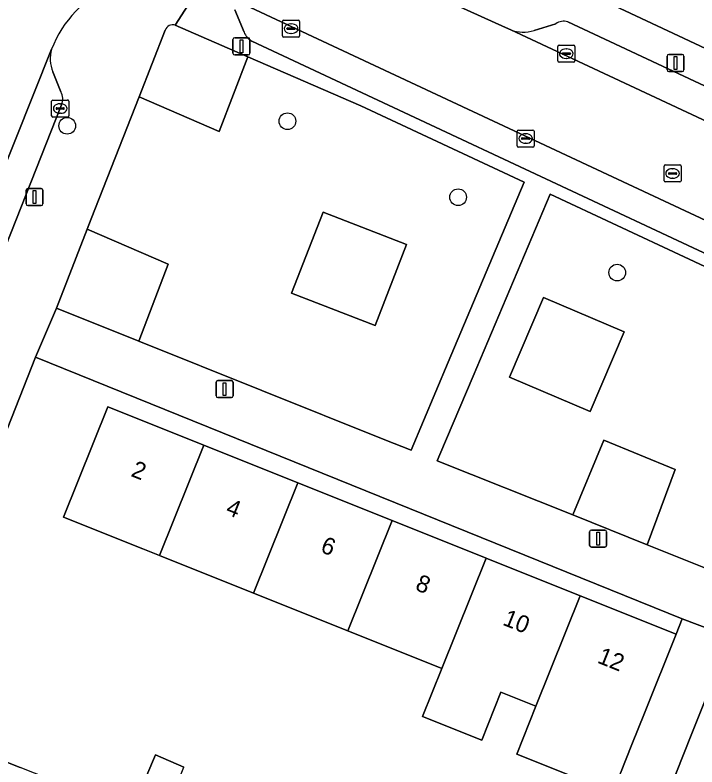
# Model space of a CAD drawing. Extents: x 159817 to 160765, y 380688 to 381638.
# Drawn here: x 160352.4 to 160392.37, y 381369.41 to 381413.52 of the extents above; entities that cross this region are included whole.
import ezdxf

# ---------------------------------------------------------------- set-up
doc = ezdxf.new("R2010")
doc.units = 0
for name, color, linetype in [('IMGEO_Boom', 7, 'Continuous'), ('IMGEO_Erf', 7, 'Continuous'), ('IMGEO_Groenvoorziening', 7, 'Continuous'), ('IMGEO_Kolk', 7, 'Continuous'), ('IMGEO_Lichtmast', 7, 'Continuous'), ('IMGEO_Pand', 7, 'Continuous'), ('IMGEO_Pand_nummerreeks', 7, 'Continuous'), ('IMGEO_Parkeervlak_open', 7, 'Continuous'), ('IMGEO_Rijbaan_lokaal_open', 7, 'Continuous'), ('IMGEO_Rioolput', 7, 'Continuous'), ('IMGEO_Voetpad_open', 7, 'Continuous')]:
    doc.layers.add(name, color=color, linetype=linetype)

msp = doc.modelspace()

# ---------------------------------------------------------------- linework, layer by layer
at = {"layer": 'IMGEO_Boom'}
for centre in [(160368.368, 381407.294), (160355.459, 381407.022), (160378.376, 381402.833), (160387.698, 381398.412)]:
    msp.add_circle(centre, 0.489, dxfattribs=at)
at = {"layer": 'IMGEO_Erf'}
for points in [[(160387.436, 381367.91), (160381.807, 381370.163), (160382.935, 381372.977), (160380.883, 381373.799), (160379.755, 381370.985), (160376.29, 381372.372), (160377.418, 381375.186), (160371.902, 381377.395), (160366.386, 381379.603), (160360.869, 381381.812), (160359.887, 381382.205), (160355.245, 381384.063), (160357.841, 381390.545), (160363.466, 381388.293), (160368.984, 381386.084), (160374.5, 381383.875), (160380.016, 381381.667), (160385.533, 381379.458), (160391.158, 381377.206), (160391.515, 381378.098), (160353.609, 381393.461), (160344.195, 381369.593)], [(160349.51, 381370.633), (160352.707, 381369.373)], [(160358.095, 381364.162), (160360.626, 381370.123), (160362.302, 381369.411)]]:
    msp.add_lwpolyline(points, dxfattribs=at)
at = {"layer": 'IMGEO_Groenvoorziening'}
msp.add_lwpolyline([(160361.21, 381412.634), (160359.677, 381408.726), (160364.358, 381406.684), (160366.048, 381411.074), (160361.791, 381412.928)], dxfattribs=at)
for points in [[(160382.251, 381403.725), (160372.665, 381408.192), (160366.048, 381411.074), (160364.358, 381406.684), (160359.677, 381408.726), (160356.869, 381401.568), (160356.631, 381400.957), (160361.372, 381398.908), (160359.654, 381394.382), (160374.07, 381388.608), (160375.621, 381387.987), (160377.797, 381393.152)], [(160385.091, 381384.194), (160386.91, 381388.577), (160391.096, 381386.856), (160389.453, 381382.447), (160391.987, 381381.432), (160393.358, 381380.883), (160395.449, 381385.934), (160399.475, 381395.66), (160383.771, 381403.013), (160379.251, 381392.342), (160377.303, 381387.744), (160377.147, 381387.376)], [(160373.513, 381395.308), (160368.616, 381397.205), (160370.455, 381401.954), (160375.353, 381400.057)], [(160375.353, 381400.057), (160370.455, 381401.954), (160368.616, 381397.205), (160373.513, 381395.308)], [(160354.824, 381396.317), (160359.654, 381394.382), (160361.372, 381398.908), (160356.631, 381400.957)], [(160388.1, 381394.935), (160383.37, 381396.953), (160381.38, 381392.288), (160386.11, 381390.27)], [(160386.11, 381390.27), (160381.38, 381392.288), (160383.37, 381396.953), (160388.1, 381394.935)], [(160389.453, 381382.447), (160391.096, 381386.856), (160386.91, 381388.577), (160385.091, 381384.194)]]:
    msp.add_lwpolyline(points, close=True, dxfattribs=at)
msp.add_arc((160361.653, 381412.479), 0.469, 72.9255, 160.7555, dxfattribs=at)
at = {"layer": 'IMGEO_Kolk'}
for p, q in [((160368.083, 381412.294), (160368.083, 381413.146)), ((160368.158, 381413.22), (160369.01, 381413.22)), ((160368.571, 381413), (160368.596, 381413)), ((160369.084, 381413.146), (160369.084, 381412.294)), ((160368.342, 381412.714), (160368.342, 381412.726)), ((160368.78, 381412.677), (160368.382, 381412.677)), ((160368.385, 381412.763), (160368.783, 381412.763)), ((160368.826, 381412.726), (160368.826, 381412.714)), ((160369.01, 381412.22), (160368.158, 381412.22)), ((160368.594, 381412.44), (160368.569, 381412.44)), ((160384.214, 381410.831), (160384.214, 381411.683)), ((160384.289, 381411.757), (160385.141, 381411.757)), ((160385.215, 381411.683), (160385.215, 381410.831)), ((160384.473, 381411.251), (160384.473, 381411.263)), ((160384.911, 381411.214), (160384.513, 381411.214)), ((160384.516, 381411.3), (160384.914, 381411.3)), ((160384.702, 381411.537), (160384.727, 381411.537)), ((160384.957, 381411.263), (160384.957, 381411.251)), ((160385.141, 381410.757), (160384.289, 381410.757)), ((160384.725, 381410.977), (160384.7, 381410.977)), ((160354.547, 381407.61), (160354.547, 381408.462)), ((160354.622, 381408.536), (160355.474, 381408.536)), ((160355.035, 381408.316), (160355.06, 381408.316)), ((160355.548, 381408.462), (160355.548, 381407.61)), ((160354.806, 381408.03), (160354.806, 381408.042)), ((160355.244, 381407.993), (160354.846, 381407.993)), ((160354.849, 381408.079), (160355.247, 381408.079)), ((160355.058, 381407.756), (160355.033, 381407.756)), ((160355.29, 381408.042), (160355.29, 381408.03)), ((160355.474, 381407.536), (160354.622, 381407.536)), ((160381.832, 381405.849), (160381.832, 381406.701)), ((160381.907, 381406.775), (160382.759, 381406.775)), ((160382.32, 381406.555), (160382.345, 381406.555)), ((160382.833, 381406.701), (160382.833, 381405.849)), ((160382.091, 381406.269), (160382.091, 381406.281)), ((160382.529, 381406.232), (160382.131, 381406.232)), ((160382.134, 381406.318), (160382.532, 381406.318)), ((160382.343, 381405.995), (160382.318, 381405.995)), ((160382.575, 381406.281), (160382.575, 381406.269)), ((160382.759, 381405.775), (160381.907, 381405.775))]:
    msp.add_line(p, q, dxfattribs=at)
for points in [[(160368.083, 381412.294), (160368.083, 381413.146)], [(160368.158, 381413.22), (160369.01, 381413.22)], [(160369.084, 381413.146), (160369.084, 381412.294)], [(160369.01, 381412.22), (160368.158, 381412.22)], [(160384.214, 381410.831), (160384.214, 381411.683)], [(160384.289, 381411.757), (160385.141, 381411.757)], [(160385.215, 381411.683), (160385.215, 381410.831)], [(160385.141, 381410.757), (160384.289, 381410.757)], [(160354.547, 381407.61), (160354.547, 381408.462)], [(160354.622, 381408.536), (160355.474, 381408.536)], [(160355.548, 381408.462), (160355.548, 381407.61)], [(160355.474, 381407.536), (160354.622, 381407.536)], [(160381.832, 381405.849), (160381.832, 381406.701)], [(160381.907, 381406.775), (160382.759, 381406.775)], [(160382.833, 381406.701), (160382.833, 381405.849)], [(160382.759, 381405.775), (160381.907, 381405.775)]]:
    msp.add_lwpolyline(points, dxfattribs=at)
for centre, radius, start, end in [((160368.16, 381413.144), 0.0765, 91.552, 178.448), ((160368.16, 381413.144), 0.0765, 91.552, 178.448), ((160369.008, 381413.144), 0.0765, 1.552, 88.448), ((160369.008, 381413.144), 0.0765, 1.552, 88.448), ((160368.382, 381412.723), 0.0403, 85.8775, 175.7526), ((160368.379, 381412.713), 0.0366, 178.938, 274.7102), ((160368.783, 381412.72), 0.043, 264.8664, 352.4533), ((160368.787, 381412.725), 0.0386, 1.7309, 96.639), ((160368.16, 381412.296), 0.0765, 181.552, 268.448), ((160368.16, 381412.296), 0.0765, 181.552, 268.448), ((160369.008, 381412.296), 0.0765, 271.552, 358.448), ((160369.008, 381412.296), 0.0765, 271.552, 358.448), ((160384.291, 381411.681), 0.0765, 91.552, 178.448), ((160384.291, 381411.681), 0.0765, 91.552, 178.448), ((160385.139, 381411.681), 0.0765, 1.552, 88.448), ((160385.139, 381411.681), 0.0765, 1.552, 88.448), ((160384.513, 381411.26), 0.0403, 85.8775, 175.7526), ((160384.51, 381411.25), 0.0366, 178.938, 274.7102), ((160384.914, 381411.257), 0.043, 264.8664, 352.4533), ((160384.918, 381411.262), 0.0386, 1.7309, 96.639), ((160384.291, 381410.833), 0.0765, 181.552, 268.448), ((160384.291, 381410.833), 0.0765, 181.552, 268.448), ((160385.139, 381410.833), 0.0765, 271.552, 358.448), ((160385.139, 381410.833), 0.0765, 271.552, 358.448), ((160354.624, 381408.46), 0.0765, 91.552, 178.448), ((160354.624, 381408.46), 0.0765, 91.552, 178.448), ((160355.472, 381408.46), 0.0765, 1.552, 88.448), ((160355.472, 381408.46), 0.0765, 1.552, 88.448), ((160354.846, 381408.039), 0.0403, 85.8775, 175.7526), ((160354.843, 381408.029), 0.0366, 178.938, 274.7102), ((160355.247, 381408.036), 0.043, 264.8664, 352.4533), ((160355.251, 381408.041), 0.0386, 1.7309, 96.639), ((160354.624, 381407.612), 0.0765, 181.552, 268.448), ((160354.624, 381407.612), 0.0765, 181.552, 268.448), ((160355.472, 381407.612), 0.0765, 271.552, 358.448), ((160355.472, 381407.612), 0.0765, 271.552, 358.448), ((160381.909, 381406.699), 0.0765, 91.552, 178.448), ((160381.909, 381406.699), 0.0765, 91.552, 178.448), ((160382.757, 381406.699), 0.0765, 1.552, 88.448), ((160382.757, 381406.699), 0.0765, 1.552, 88.448), ((160382.131, 381406.278), 0.0403, 85.8775, 175.7526), ((160382.128, 381406.268), 0.0366, 178.938, 274.7102), ((160382.532, 381406.275), 0.043, 264.8664, 352.4533), ((160382.536, 381406.28), 0.0386, 1.7309, 96.639), ((160381.909, 381405.851), 0.0765, 181.552, 268.448), ((160381.909, 381405.851), 0.0765, 181.552, 268.448), ((160382.757, 381405.851), 0.0765, 271.552, 358.448), ((160382.757, 381405.851), 0.0765, 271.552, 358.448)]:
    msp.add_arc(centre, radius, start, end, dxfattribs=at)
for centre, major_axis, ratio, start_param, end_param in [((160368.57, 381412.72), (-0.387, 0.002), 0.722429, 4.712389, 7.853982), ((160368.595, 381412.72), (-0.39, 0.002), 0.717154, 1.570796, 4.712389), ((160384.701, 381411.257), (-0.387, 0.002), 0.722429, 4.712389, 7.853982), ((160384.726, 381411.257), (-0.39, 0.002), 0.717154, 1.570796, 4.712389), ((160355.034, 381408.036), (-0.387, 0.002), 0.722429, 4.712389, 7.853982), ((160355.059, 381408.036), (-0.39, 0.002), 0.717154, 1.570796, 4.712389), ((160382.319, 381406.275), (-0.387, 0.002), 0.722429, 4.712389, 7.853982), ((160382.344, 381406.275), (-0.39, 0.002), 0.717154, 1.570796, 4.712389)]:
    msp.add_ellipse(centre, major_axis=major_axis, ratio=ratio, start_param=start_param, end_param=end_param, dxfattribs=at)
at = {"layer": 'IMGEO_Lichtmast'}
for p, q in [((160365.176, 381411.285), (160365.176, 381412.085)), ((160365.176, 381412.085), (160365.176, 381411.285)), ((160365.276, 381412.185), (160366.066, 381412.185)), ((160366.066, 381412.185), (160365.276, 381412.185)), ((160366.166, 381412.085), (160366.166, 381411.285)), ((160366.166, 381411.285), (160366.166, 381412.085)), ((160390.724, 381411.206), (160391.514, 381411.206)), ((160391.514, 381411.206), (160390.724, 381411.206)), ((160366.066, 381411.185), (160365.276, 381411.185)), ((160365.276, 381411.185), (160366.066, 381411.185)), ((160390.624, 381410.306), (160390.624, 381411.106)), ((160390.624, 381411.106), (160390.624, 381410.306)), ((160391.614, 381411.106), (160391.614, 381410.306)), ((160391.614, 381410.306), (160391.614, 381411.106)), ((160391.514, 381410.206), (160390.724, 381410.206)), ((160390.724, 381410.206), (160391.514, 381410.206)), ((160353.147, 381403.343), (160353.937, 381403.343)), ((160353.937, 381403.343), (160353.147, 381403.343)), ((160353.047, 381402.443), (160353.047, 381403.243)), ((160353.047, 381403.243), (160353.047, 381402.443)), ((160354.037, 381403.243), (160354.037, 381402.443)), ((160354.037, 381402.443), (160354.037, 381403.243)), ((160353.937, 381402.343), (160353.147, 381402.343)), ((160353.147, 381402.343), (160353.937, 381402.343)), ((160364.19, 381391.179), (160364.19, 381391.979)), ((160364.19, 381391.979), (160364.19, 381391.179)), ((160364.29, 381392.079), (160365.08, 381392.079)), ((160365.08, 381392.079), (160364.29, 381392.079)), ((160365.18, 381391.979), (160365.18, 381391.179)), ((160365.18, 381391.179), (160365.18, 381391.979)), ((160365.08, 381391.079), (160364.29, 381391.079)), ((160364.29, 381391.079), (160365.08, 381391.079)), ((160386.084, 381382.408), (160386.084, 381383.208)), ((160386.084, 381383.208), (160386.084, 381382.408)), ((160386.184, 381383.308), (160386.974, 381383.308)), ((160386.974, 381383.308), (160386.184, 381383.308)), ((160387.074, 381383.208), (160387.074, 381382.408)), ((160387.074, 381382.408), (160387.074, 381383.208)), ((160386.974, 381382.308), (160386.184, 381382.308)), ((160386.184, 381382.308), (160386.974, 381382.308))]:
    msp.add_line(p, q, dxfattribs=at)
for points in [[(160365.596, 381412.06), (160365.746, 381412.06), (160365.746, 381411.31), (160365.596, 381411.31), (160365.596, 381412.06)], [(160391.044, 381411.081), (160391.194, 381411.081), (160391.194, 381410.331), (160391.044, 381410.331), (160391.044, 381411.081)], [(160353.467, 381403.218), (160353.617, 381403.218), (160353.617, 381402.468), (160353.467, 381402.468), (160353.467, 381403.218)], [(160364.61, 381391.954), (160364.76, 381391.954), (160364.76, 381391.204), (160364.61, 381391.204), (160364.61, 381391.954)], [(160386.504, 381383.183), (160386.654, 381383.183), (160386.654, 381382.433), (160386.504, 381382.433), (160386.504, 381383.183)]]:
    msp.add_lwpolyline(points, dxfattribs=at)
for centre, start, end in [((160365.276, 381412.085), 90, 180), ((160365.276, 381412.085), 90, 180), ((160366.066, 381412.085), 0, 90), ((160366.066, 381412.085), 360, 90), ((160365.276, 381411.285), 180, 270), ((160365.276, 381411.285), 180, 270), ((160366.066, 381411.285), 270, 0), ((160366.066, 381411.285), 270, 0), ((160390.724, 381411.106), 90, 180), ((160390.724, 381411.106), 90, 180), ((160391.514, 381411.106), 0, 90), ((160391.514, 381411.106), 360, 90), ((160390.724, 381410.306), 180, 270), ((160390.724, 381410.306), 180, 270), ((160391.514, 381410.306), 270, 0), ((160391.514, 381410.306), 270, 0), ((160353.147, 381403.243), 90, 180), ((160353.147, 381403.243), 90, 180), ((160353.937, 381403.243), 0, 90), ((160353.937, 381403.243), 360, 90), ((160353.147, 381402.443), 180, 270), ((160353.147, 381402.443), 180, 270), ((160353.937, 381402.443), 270, 0), ((160353.937, 381402.443), 270, 0), ((160364.29, 381391.979), 90, 180), ((160364.29, 381391.979), 90, 180), ((160365.08, 381391.979), 0, 90), ((160365.08, 381391.979), 360, 90), ((160364.29, 381391.179), 180, 270), ((160364.29, 381391.179), 180, 270), ((160365.08, 381391.179), 270, 0), ((160365.08, 381391.179), 270, 0), ((160386.184, 381383.208), 90, 180), ((160386.184, 381383.208), 90, 180), ((160386.974, 381383.208), 0, 90), ((160386.974, 381383.208), 360, 90), ((160386.184, 381382.408), 180, 270), ((160386.184, 381382.408), 180, 270), ((160386.974, 381382.408), 270, 0), ((160386.974, 381382.408), 270, 0)]:
    msp.add_arc(centre, 0.1, start, end, dxfattribs=at)
at = {"layer": 'IMGEO_Pand'}
for points in [[(160470.138, 381435.503), (160446.223, 381440.255), (160431.142, 381447.393), (160387.295, 381462.537), (160368.778, 381422.881), (160461.365, 381379.442), (160464.986, 381390.306), (160466.349, 381394.394), (160466.429, 381395.263)], [(160360.869, 381381.812), (160363.466, 381388.293), (160357.841, 381390.545), (160355.245, 381384.063), (160359.887, 381382.205)], [(160360.869, 381381.812), (160366.386, 381379.603), (160368.984, 381386.084), (160363.466, 381388.293)], [(160374.5, 381383.875), (160368.984, 381386.084), (160366.386, 381379.603), (160371.902, 381377.395)], [(160377.418, 381375.186), (160380.016, 381381.667), (160374.5, 381383.875), (160371.902, 381377.395)], [(160385.533, 381379.458), (160380.016, 381381.667), (160377.418, 381375.186), (160376.29, 381372.372), (160379.755, 381370.985), (160380.883, 381373.799), (160382.935, 381372.977)], [(160391.158, 381377.206), (160385.533, 381379.458), (160382.935, 381372.977), (160381.807, 381370.163), (160387.436, 381367.91), (160387.896, 381369.058), (160388.563, 381370.724), (160389.3, 381372.565)], [(160396.788, 381366.748), (160399.586, 381373.755), (160393.939, 381376.016), (160392.081, 381371.375), (160391.135, 381369.011)], [(160355.121, 381368.421), (160352.707, 381369.373), (160349.51, 381370.633), (160348.44, 381367.919), (160351.637, 381366.659), (160354.051, 381365.707)], [(160359.891, 381363.399), (160362.302, 381369.411), (160360.626, 381370.123), (160358.095, 381364.162)]]:
    msp.add_lwpolyline(points, close=True, dxfattribs=at)
at = {"layer": 'IMGEO_Parkeervlak_open'}
for points in [[(160409.261, 381393.813), (160364.371, 381414.837)], [(160365.291, 381413.819), (160365.824, 381412.514)], [(160384.111, 381413.008), (160382.823, 381412.608)], [(160459.608, 381377.929), (160424.983, 381394.29), (160384.797, 381413.114)], [(160381.459, 381412.654), (160411.495, 381398.594)], [(160366.279, 381411.994), (160455.578, 381370.136)], [(160354.547, 381411.509), (160346.086, 381390.314)], [(160355.086, 381409.019), (160354.613, 381410.191)], [(160348.876, 381392.46), (160355.132, 381408.254)]]:
    msp.add_lwpolyline(points, dxfattribs=at)
for centre, radius, start, end in [((160384.55, 381412.437), 0.72, 69.9859, 127.5817), ((160366.773, 381412.885), 1.019, 201.3723, 240.9996), ((160382.21, 381414.69), 2.17, 249.7422, 286.3948), ((160356.48, 381410.945), 2.014, 163.741, 201.9925), ((160354.341, 381408.59), 0.859, 336.9586, 29.9236)]:
    msp.add_arc(centre, radius, start, end, dxfattribs=at)
at = {"layer": 'IMGEO_Rijbaan_lokaal_open'}
for points in [[(160381.459, 381412.654), (160381.161, 381412.79), (160377.483, 381414.473), (160367.868, 381419.142), (160366.683, 381420.069), (160365.764, 381420.452)], [(160363.304, 381415.318), (160364.371, 381414.837), (160409.261, 381393.813), (160411.495, 381398.594), (160381.459, 381412.654)], [(160317.046, 381316.965), (160324.406, 381335.726), (160339.132, 381372.508), (160339.393, 381373.215), (160340.19, 381374.267), (160342.853, 381377.914), (160343.412, 381378.689), (160345.23, 381383.344), (160346.086, 381390.314), (160354.547, 381411.509)]]:
    msp.add_lwpolyline(points, dxfattribs=at)
msp.add_arc((160360.788, 381409.132), 6.679, 113.5107, 159.1486, dxfattribs=at)
at = {"layer": 'IMGEO_Rioolput'}
for p, q in [((160390.446, 381403.802), (160390.446, 381404.654)), ((160390.521, 381404.728), (160391.373, 381404.728)), ((160391.447, 381404.654), (160391.447, 381403.802)), ((160390.705, 381404.222), (160390.705, 381404.234)), ((160391.143, 381404.185), (160390.745, 381404.185)), ((160390.748, 381404.271), (160391.146, 381404.271)), ((160390.934, 381404.508), (160390.959, 381404.508)), ((160391.189, 381404.234), (160391.189, 381404.222)), ((160391.373, 381403.728), (160390.521, 381403.728)), ((160390.957, 381403.948), (160390.932, 381403.948))]:
    msp.add_line(p, q, dxfattribs=at)
for points in [[(160390.446, 381403.802), (160390.446, 381404.654)], [(160390.521, 381404.728), (160391.373, 381404.728)], [(160391.447, 381404.654), (160391.447, 381403.802)], [(160391.373, 381403.728), (160390.521, 381403.728)]]:
    msp.add_lwpolyline(points, dxfattribs=at)
for centre, radius, start, end in [((160390.523, 381404.652), 0.0765, 91.552, 178.448), ((160390.523, 381404.652), 0.0765, 91.552, 178.448), ((160391.371, 381404.652), 0.0765, 1.552, 88.448), ((160391.371, 381404.652), 0.0765, 1.552, 88.448), ((160390.745, 381404.231), 0.0403, 85.8775, 175.7526), ((160390.742, 381404.221), 0.0366, 178.938, 274.7102), ((160391.146, 381404.228), 0.043, 264.8664, 352.4533), ((160391.15, 381404.233), 0.0386, 1.7309, 96.639), ((160390.523, 381403.804), 0.0765, 181.552, 268.448), ((160390.523, 381403.804), 0.0765, 181.552, 268.448), ((160391.371, 381403.804), 0.0765, 271.552, 358.448), ((160391.371, 381403.804), 0.0765, 271.552, 358.448)]:
    msp.add_arc(centre, radius, start, end, dxfattribs=at)
for centre, major_axis, ratio, start_param, end_param in [((160390.933, 381404.228), (-0.387, 0.002), 0.722429, 4.712389, 7.853982), ((160390.958, 381404.228), (-0.39, 0.002), 0.717154, 1.570796, 4.712389)]:
    msp.add_ellipse(centre, major_axis=major_axis, ratio=ratio, start_param=start_param, end_param=end_param, dxfattribs=at)
at = {"layer": 'IMGEO_Voetpad_open'}
for points in [[(160471.329, 381366.049), (160477.319, 381370.493), (160474.447, 381374.643), (160473.977, 381374.341), (160472.775, 381375.942), (160471.149, 381374.759), (160466.63, 381376.874), (160467.859, 381390.049), (160465.963, 381390.218), (160464.819, 381377.845), (160461.365, 381379.442), (160368.778, 381422.881)], [(160364.371, 381414.837), (160363.304, 381415.318), (160361.791, 381412.928), (160366.048, 381411.074), (160372.665, 381408.192), (160382.251, 381403.725), (160377.797, 381393.152), (160375.621, 381387.987), (160374.07, 381388.608), (160359.654, 381394.382)], [(160361.791, 381412.928), (160363.304, 381415.318)], [(160377.483, 381414.473), (160381.161, 381412.79), (160381.459, 381412.654)], [(160365.824, 381412.514), (160365.291, 381413.819)], [(160382.823, 381412.608), (160384.111, 381413.008)], [(160384.797, 381413.114), (160424.983, 381394.29), (160459.608, 381377.929), (160460.193, 381377.425), (160460.641, 381376.046)], [(160353.609, 381393.461), (160354.824, 381396.317), (160356.631, 381400.957), (160356.869, 381401.568), (160359.677, 381408.726), (160361.21, 381412.634)], [(160455.578, 381370.136), (160366.279, 381411.994)], [(160354.613, 381410.191), (160355.086, 381409.019)], [(160355.132, 381408.254), (160348.876, 381392.46)], [(160359.654, 381394.382), (160354.824, 381396.317), (160353.609, 381393.461), (160391.515, 381378.098), (160394.303, 381377.047), (160394.343, 381377.031), (160433.321, 381361.509), (160434.69, 381360.964), (160437.661, 381359.775), (160447.541, 381355.853)], [(160328.162, 381327.153), (160328.314, 381329.328), (160343.595, 381368.072), (160344.195, 381369.593), (160353.609, 381393.461)], [(160391.135, 381369.011), (160392.081, 381371.375), (160393.939, 381376.016), (160394.343, 381377.031), (160394.303, 381377.047), (160391.515, 381378.098), (160391.158, 381377.206), (160389.3, 381372.565), (160388.563, 381370.724), (160387.896, 381369.058)]]:
    msp.add_lwpolyline(points, dxfattribs=at)
msp.add_lwpolyline([(160379.251, 381392.342), (160383.771, 381403.013), (160399.475, 381395.66), (160395.449, 381385.934), (160393.358, 381380.883), (160391.987, 381381.432), (160389.453, 381382.447), (160385.091, 381384.194), (160377.147, 381387.376), (160377.303, 381387.744)], close=True, dxfattribs=at)
for centre, radius, start, end in [((160360.788, 381409.132), 6.679, 113.5107, 159.1486), ((160384.55, 381412.437), 0.72, 69.9859, 127.5817), ((160361.653, 381412.479), 0.469, 72.9255, 160.7555), ((160366.773, 381412.885), 1.019, 201.3723, 240.9996), ((160382.21, 381414.69), 2.17, 249.7422, 286.3948), ((160356.48, 381410.945), 2.014, 163.741, 201.9925), ((160354.341, 381408.59), 0.859, 336.9586, 29.9236)]:
    msp.add_arc(centre, radius, start, end, dxfattribs=at)

# ---------------------------------------------------------------- texts
at = {"layer": 'IMGEO_Pand_nummerreeks'}
for s, rotation, p in [('2', 338.1805, (160359.141, 381386.491)), ('4', 338.1805, (160364.695, 381384.268)), ('6', 338.1805, (160370.248, 381382.045)), ('8', 338.1805, (160375.805, 381379.82)), ('10', 338.1818, (160380.93, 381377.768)), ('12', 338.1818, (160386.478, 381375.547))]:
    msp.add_text(s, height=1, rotation=rotation, dxfattribs=at).set_placement(p)

doc.saveas('drawing.dxf')
